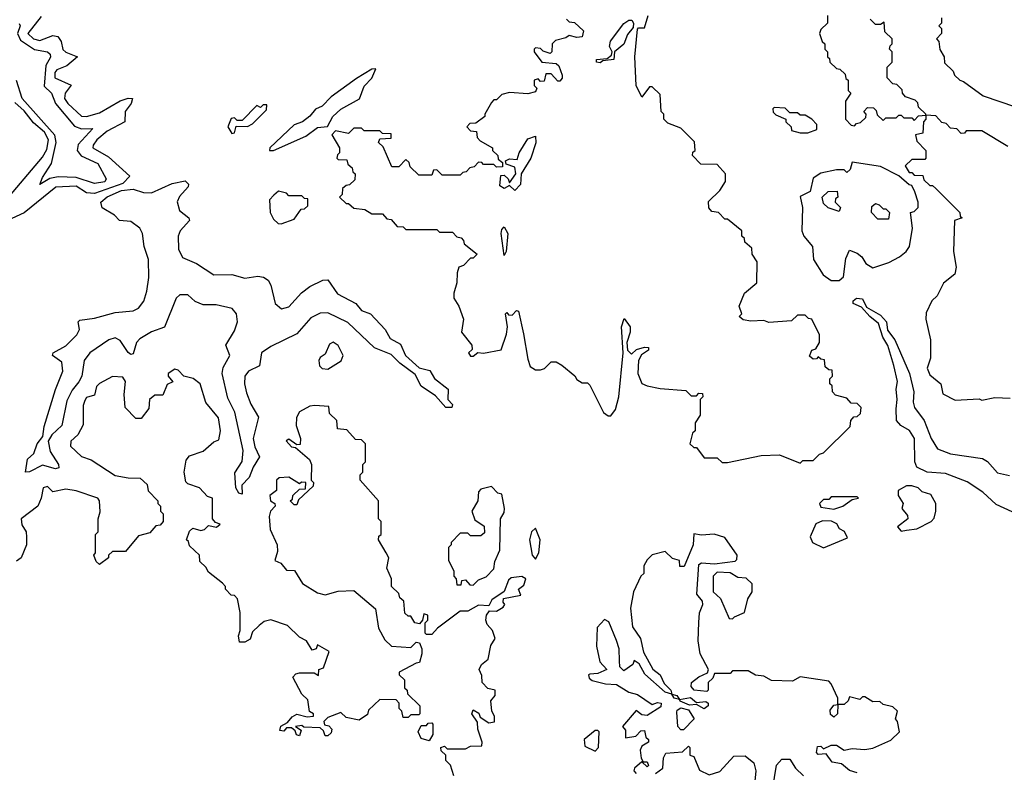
# Model space of a CAD drawing. Extents: x 2472589 to 2662339, y 701009 to 849030.
# Tile 391 of 406: x 2644957 to 2648752, y 755839 to 758738. Entities that reach past the tile are written whole.
import ezdxf

# ---------------------------------------------------------------- set-up
doc = ezdxf.new("R2010")
doc.units = 0

msp = doc.modelspace()

# ---------------------------------------------------------------- linework, layer by layer
at = {"layer": '0CON05XD'}
for points in [[(2645039.5, 758750.5), (2644988.8, 758685), (2645010.5, 758665), (2645035, 758658.2), (2645085, 758677.3), (2645104.1, 758674.1), (2645117.5, 758655), (2645123.9, 758623.9), (2645135, 758613.2), (2645180, 758595), (2645139.3, 758560.7), (2645100.4, 758545), (2645092.9, 758535), (2645093.2, 758515), (2645155.6, 758485.6), (2645132.7, 758455), (2645130.3, 758435), (2645143, 758415), (2645195, 758366.2), (2645215, 758365.9), (2645265, 758380), (2645345, 758426.2), (2645375, 758436.2), (2645392.5, 758435), (2645386.4, 758415), (2645364, 758385), (2645363.1, 758345), (2645295, 758308.6), (2645254.7, 758275), (2645240, 758255), (2645239.5, 758245), (2645300.1, 758210.1), (2645381.2, 758135), (2645355, 758107.4), (2645245, 758068.3), (2645215, 758071.6), (2645175, 758097.2), (2645096.4, 758093.6), (2644975.1, 757994.9), (2644910.6, 757965)], [(2647065, 758740), (2647075, 758730), (2647095, 758727.5), (2647130, 758695), (2647125, 758672.5), (2647105, 758670), (2647075, 758677.5), (2647061.7, 758668.3), (2647021.7, 758658.3), (2647010, 758645), (2647007.5, 758615), (2647001.7, 758608.3), (2646975, 758617.5), (2646965, 758627.5), (2646945, 758630), (2646940, 758625), (2646940, 758615), (2646970, 758575), (2647025, 758570), (2647035, 758560), (2647047.5, 758525), (2647047.5, 758512.5), (2647038.3, 758501.7), (2647031.7, 758501.7), (2647005, 758530), (2646985, 758530), (2646978.3, 758501.7), (2646965, 758500), (2646955, 758510), (2646940, 758505), (2646940, 758485), (2646950, 758475), (2646945, 758460), (2646915, 758452.5), (2646845, 758457.5), (2646815, 758450), (2646795, 758430), (2646785, 758430), (2646775, 758420)], [(2647195, 758572.5), (2647180, 758575), (2647180, 758585), (2647221.7, 758588.3), (2647238.3, 758601.7), (2647240, 758615), (2647230, 758635), (2647233.9, 758656.1), (2647285, 758723.8), (2647305, 758736.7), (2647316.1, 758736.1), (2647322.5, 758725), (2647321.7, 758708.3), (2647299.3, 758680.7), (2647286.1, 758643.9), (2647250, 758615), (2647247.5, 758585), (2647205, 758580), (2647195, 758572.5)], [(2647965, 757030), (2647975, 757040), (2648015, 757040), (2648040, 757065), (2648055, 757070), (2648158.3, 757171.7), (2648160, 757195), (2648171.7, 757208.3), (2648185, 757210), (2648198.3, 757221.7), (2648200, 757245), (2648185, 757260), (2648161.7, 757261.7), (2648145, 757280), (2648101.7, 757291.7), (2648090, 757305), (2648088.3, 757328.3), (2648080, 757335), (2648080, 757355), (2648090, 757365), (2648088.3, 757388.3), (2648075, 757390), (2648061.7, 757401.7), (2648058.3, 757428.3), (2648045, 757430), (2648035, 757440), (2648028.3, 757431.7), (2648015, 757430), (2648001.7, 757441.7), (2648010, 757465), (2648025, 757470), (2648040, 757495), (2648040, 757525), (2648010, 757585), (2647997.5, 757587.5), (2647985, 757600), (2647955, 757600), (2647931.7, 757578.3), (2647845, 757572.5), (2647825, 757580), (2647775, 757577.5), (2647745, 757582.5), (2647730, 757595), (2647740, 757605), (2647730, 757635), (2647750, 757685), (2647797.5, 757725), (2647800, 757805), (2647780, 757835), (2647778.3, 757858.3), (2647751.7, 757881.7), (2647750, 757895), (2647740, 757905), (2647740, 757925), (2647685, 757970), (2647675, 757970), (2647650, 757995), (2647625, 758000), (2647613, 758013), (2647611.7, 758038.3), (2647655, 758080), (2647677.5, 758115), (2647677.5, 758145), (2647645, 758180), (2647581.7, 758181.7), (2647550, 758215), (2647551.7, 758228.3), (2647560, 758235), (2647558.3, 758268.3), (2647505, 758320), (2647455, 758340), (2647440, 758355), (2647440, 758375), (2647430, 758385), (2647425, 758450), (2647395, 758480), (2647385, 758480), (2647355, 758440), (2647333.3, 758485), (2647327.5, 758595), (2647338.3, 758701.7), (2647342.5, 758707.5), (2647365, 758707.5), (2647379.2, 758755)], [(2648070, 758755), (2648070, 758725), (2648045, 758700), (2648040, 758685), (2648050, 758655), (2648060, 758645), (2648060, 758625), (2648070, 758615), (2648070, 758595), (2648078.3, 758588.3), (2648080, 758575), (2648105, 758550), (2648118.3, 758548.3), (2648138.3, 758528.3), (2648141.7, 758511.7), (2648150, 758505), (2648150, 758465), (2648160, 758455), (2648140, 758425), (2648140, 758355), (2648161.7, 758331.7), (2648175, 758330)], [(2648175, 758330), (2648181.7, 758338.3), (2648198.3, 758341.7), (2648218.3, 758361.7), (2648220, 758375), (2648210, 758385), (2648225, 758400), (2648248.3, 758398.3), (2648258.3, 758388.3), (2648261.7, 758371.7), (2648285, 758350), (2648295, 758360), (2648335, 758360), (2648345, 758370), (2648355, 758370), (2648365, 758360), (2648395, 758360), (2648405, 758350), (2648421.7, 758368.3), (2648450, 758370), (2648450, 758375), (2648421.7, 758401.7), (2648418.3, 758418.3), (2648408.3, 758428.3), (2648371.7, 758441.7), (2648360, 758455), (2648358.3, 758468.3), (2648338.3, 758488.3), (2648321.7, 758491.7), (2648300, 758515), (2648300, 758555), (2648320, 758575), (2648320, 758615), (2648310, 758625), (2648311.7, 758638.3), (2648320, 758645), (2648320, 758665), (2648291.7, 758691.7), (2648288.3, 758728.3), (2648275, 758720), (2648255, 758720), (2648235, 758740)], [(2648510, 758745), (2648510, 758725), (2648500, 758715), (2648510, 758705), (2648510, 758685), (2648490, 758665), (2648500, 758655), (2648503, 758623), (2648520, 758595), (2648521.7, 758571.7), (2648555, 758540), (2648560, 758525), (2648580, 758505), (2648595, 758500), (2648670, 758445), (2648795, 758403.3)], [(2644955, 758723.1), (2644959.6, 758715), (2644949, 758685), (2644959.9, 758659.9), (2645015, 758623.6), (2645064.7, 758614.7), (2645074.6, 758605), (2645076.1, 758593.9), (2645057.7, 758562.3), (2645052.1, 758482.1), (2645079.3, 758455), (2645095.3, 758415), (2645168.8, 758328.8), (2645195, 758317.5), (2645238.9, 758318.9), (2645182.3, 758257.7), (2645179.1, 758235), (2645194.3, 758214.3), (2645258.5, 758185), (2645290.6, 758125), (2645285, 758114.1), (2645245, 758107.1), (2645175, 758130.8), (2645105, 758133.4), (2645073.1, 758126.9), (2645035, 758103.8)], [(2645935, 758234.2), (2646059.7, 758290.3), (2646105, 758323.3), (2646143, 758327), (2646163.8, 758365), (2646195, 758393.8), (2646266.7, 758433.3), (2646285, 758482.5), (2646315, 758513.3), (2646329.3, 758549.3), (2646315, 758548), (2646255, 758512), (2646158.3, 758441.7), (2646122.5, 758405), (2646096.7, 758393.3), (2646075, 758366.7), (2646046.7, 758345), (2646015, 758333.3), (2645921.2, 758245), (2645920, 758235), (2645935, 758234.2)], [(2645035, 758103.8), (2645045, 758130), (2645080.4, 758185), (2645097.4, 758265), (2645093, 758293), (2644966.2, 758435), (2644944.5, 758504.5)], [(2644846.7, 757975), (2645045, 758208.4), (2645062.3, 758237.7), (2645068, 758275), (2645052.4, 758305), (2645010.8, 758340.8), (2644975, 758387.3), (2644939, 758419)], [(2645775, 758300), (2645785, 758302.5), (2645791.7, 758328.3), (2645835, 758327.5), (2645855, 758337.5), (2645908.3, 758391.7), (2645910, 758410), (2645895, 758410), (2645885, 758400), (2645871.7, 758408.3), (2645815, 758350), (2645795, 758350), (2645785, 758360), (2645771.7, 758358.3), (2645760, 758325), (2645775, 758300)], [(2646775, 758420), (2646750, 758375), (2646750, 758365), (2646715, 758340), (2646691.7, 758338.3), (2646680, 758325), (2646695, 758310), (2646718.3, 758308.3), (2646720, 758285), (2646731.7, 758271.7), (2646780, 758245), (2646780, 758235), (2646800, 758215), (2646801.7, 758201.7), (2646818.3, 758188.3), (2646818.3, 758171.7), (2646795, 758170), (2646785, 758180), (2646745, 758180), (2646738.3, 758188.3), (2646725, 758190), (2646708.3, 758171.7), (2646691.7, 758168.3), (2646678.3, 758151.7), (2646665, 758150), (2646655, 758140), (2646585, 758140), (2646565, 758160), (2646551.7, 758158.3), (2646545, 758140), (2646495, 758140), (2646461.7, 758171.7), (2646458.3, 758188.3), (2646445, 758200), (2646418.3, 758171.7), (2646391.7, 758171.7), (2646358.3, 758248.3), (2646340, 758265), (2646345, 758280), (2646388.3, 758281.7), (2646388.3, 758298.3), (2646355, 758300), (2646345, 758310), (2646285, 758310), (2646275, 758320), (2646245, 758320), (2646225, 758300), (2646175, 758310), (2646160, 758295), (2646190, 758245), (2646190, 758225), (2646181.7, 758218.3), (2646180, 758205), (2646185, 758200), (2646218.3, 758198.3), (2646221.7, 758181.7), (2646238.3, 758168.3), (2646241.7, 758151.7), (2646250, 758145), (2646248.3, 758121.7), (2646228.3, 758101.7), (2646215, 758100), (2646201.7, 758088.3), (2646200, 758065), (2646190, 758055), (2646215, 758030), (2646225, 758030), (2646245, 758012.5), (2646287, 758007), (2646315, 757990), (2646355, 757990), (2646371.7, 757971.7), (2646388.3, 757968.3), (2646411.7, 757941.7), (2646435, 757940), (2646445, 757930), (2646565, 757930), (2646575, 757920), (2646625, 757920), (2646641.7, 757901.7), (2646658.3, 757898.3), (2646668.3, 757888.3), (2646670, 757875), (2646720, 757835), (2646705, 757820), (2646695, 757820), (2646668.3, 757791.7), (2646650, 757785), (2646643, 757763), (2646642.5, 757725), (2646630, 757685), (2646630, 757665), (2646650, 757635), (2646667.5, 757585), (2646660, 757535), (2646700, 757485), (2646701.7, 757468.3), (2646687.5, 757455), (2646695, 757442.5), (2646705, 757442.5), (2646723.3, 757456.7), (2646745, 757453.3), (2646813, 757467), (2646833.6, 757526.4), (2646837.5, 757555), (2646830, 757605), (2646835, 757610), (2646841.7, 757601.7), (2646855, 757600), (2646871.7, 757618.3), (2646880, 757615), (2646898.3, 757528.3), (2646915, 757430), (2646925, 757402.5), (2646945, 757390), (2646965, 757390), (2646980, 757395), (2647005, 757420), (2647025, 757420), (2647047, 757407), (2647096.4, 757366.4), (2647105, 757352.5), (2647125, 757340), (2647145, 757340), (2647155, 757330), (2647207.5, 757225), (2647225, 757212.5), (2647235, 757212.5), (2647253.6, 757236.4), (2647265.8, 757285), (2647282.5, 757455), (2647276.2, 757555), (2647287, 757587), (2647310, 757555), (2647310, 757535), (2647297.5, 757495), (2647300, 757465), (2647315, 757450), (2647335, 757467.5), (2647365, 757476.7), (2647380, 757475), (2647380, 757465), (2647353.3, 757446.7), (2647342.5, 757425), (2647340, 757375), (2647355, 757337.5), (2647375, 757327.5), (2647425, 757317.5), (2647525, 757310), (2647545, 757290), (2647565, 757290), (2647575, 757300), (2647588.3, 757298.3), (2647590, 757285), (2647580, 757275), (2647580, 757215), (2647560, 757185), (2647560, 757155), (2647550, 757145), (2647540, 757105), (2647555, 757090), (2647565, 757090), (2647595, 757050), (2647645, 757050), (2647665, 757032.5), (2647685, 757032.5), (2647815, 757060), (2647885, 757062.5), (2647965, 757030)], [(2647995, 758302.5), (2648030, 758315), (2648030, 758335), (2648010, 758355), (2647985, 758370), (2647965, 758370), (2647955, 758380), (2647925, 758380), (2647907, 758397), (2647865, 758400), (2647860, 758395), (2647861.7, 758381.7), (2647871.7, 758371.7), (2647910, 758355), (2647910, 758345), (2647930, 758325), (2647931.7, 758311.7), (2647965, 758302.5), (2647995, 758302.5)], [(2648765, 758250), (2648665, 758310), (2648605, 758310), (2648598.3, 758301.7), (2648585, 758300), (2648568.3, 758318.3), (2648545, 758320), (2648528.3, 758338.3), (2648511.7, 758341.7), (2648488.3, 758368.3), (2648450, 758370), (2648450, 758355), (2648440, 758345), (2648438.3, 758301.7), (2648410, 758295), (2648415, 758270), (2648450, 758235), (2648450, 758205), (2648445, 758200), (2648395, 758200), (2648370, 758175), (2648385, 758150), (2648395, 758150), (2648405, 758140), (2648438.3, 758138.3), (2648441.7, 758121.7), (2648465, 758100), (2648475, 758100), (2648488.3, 758088.3), (2648580, 757995), (2648581.7, 757981.7), (2648590, 757975), (2648560, 757965), (2648556.7, 757845), (2648566.7, 757785), (2648561.7, 757758.3), (2648517, 757723), (2648492.5, 757675), (2648472.5, 757655), (2648450.7, 757609.3), (2648450, 757585), (2648467.5, 757505), (2648467.5, 757435), (2648454.2, 757395.8), (2648465, 757370), (2648507.5, 757335), (2648515, 757297.5), (2648563, 757273), (2648655, 757277.5), (2648665, 757272.5), (2648715, 757282.5), (2648775, 757280)], [(2646865, 758080), (2646845, 758100), (2646825, 758087.5), (2646808.3, 758098.3), (2646811.7, 758138.3), (2646825, 758140), (2646840, 758125), (2646845, 758110), (2646870, 758145), (2646865, 758170), (2646831.7, 758181.7), (2646830, 758195), (2646845, 758202.5), (2646875, 758200), (2646882.5, 758225), (2646915, 758280), (2646945, 758290), (2646946.1, 758263.9), (2646926.7, 758205), (2646890, 758145), (2646887, 758103), (2646865, 758080)], [(2648115, 757733.8), (2648131.7, 757748.3), (2648141.7, 757818.3), (2648155, 757850), (2648185, 757838.8), (2648203.3, 757825), (2648218.8, 757798.8), (2648245, 757782.9), (2648306.5, 757803.5), (2648347.5, 757825), (2648373.3, 757845), (2648386.7, 757865), (2648397.5, 757935), (2648390, 757995), (2648405, 758000), (2648420, 758015), (2648420, 758035), (2648407.5, 758075), (2648395, 758100), (2648385, 758102.5), (2648345, 758137.5), (2648275, 758172.5), (2648165, 758190), (2648158.3, 758161.7), (2648145, 758150), (2648135, 758160), (2648105, 758160), (2648045, 758147.5), (2648015, 758127.5), (2648003.3, 758076.7), (2647965, 758057.5), (2647974.2, 758015), (2647971.2, 757925), (2647978.8, 757905), (2648013.3, 757865), (2648016.7, 757815), (2648053.3, 757755), (2648085, 757734.2), (2648115, 757733.8)], [(2645815, 756910), (2645801.2, 756915), (2645790.8, 756935), (2645787, 756993), (2645814.2, 757035.8), (2645818.3, 757078.3), (2645786.5, 757226.5), (2645759.8, 757279.8), (2645737.2, 757375), (2645741.4, 757398.6), (2645766.7, 757445), (2645752.1, 757485), (2645785, 757539.4), (2645796.7, 757575), (2645792.9, 757605), (2645776.4, 757626.4), (2645715, 757640.2), (2645665, 757640.2), (2645633.3, 757653.3), (2645605, 757678.1), (2645575, 757678.7), (2645560, 757665), (2645515.9, 757554.1), (2645465, 757536), (2645420.4, 757509.6), (2645407.8, 757495), (2645395, 757450.8), (2645385, 757448.1), (2645375, 757456.2), (2645345, 757503.1), (2645325, 757513.2), (2645301.1, 757505), (2645227.4, 757455), (2645206, 757425), (2645197, 757365), (2645185, 757342.7), (2645159, 757311), (2645139.6, 757270.4), (2645120.3, 757175), (2645081.2, 757138.8), (2645066.7, 757115), (2645074.7, 757074.7), (2645106.7, 757025), (2645108.5, 757011.5), (2645095, 757007.8), (2645045, 757021.8), (2644995, 756996.2), (2644980, 756995), (2644987.1, 757045), (2645012.3, 757067.7), (2645024.7, 757105), (2645046.7, 757133.3), (2645051.8, 757171.8), (2645095, 757314.3), (2645123.8, 757385), (2645119.3, 757419.3), (2645084.2, 757445), (2645086, 757455), (2645135, 757482.5), (2645176.9, 757525), (2645187.5, 757545), (2645182.9, 757575), (2645188.7, 757581.3), (2645245, 757588.6), (2645325, 757609.8), (2645395, 757617), (2645415, 757626.9), (2645435.5, 757654.5), (2645447, 757693), (2645454.7, 757745), (2645454.1, 757815), (2645437.3, 757865), (2645430.5, 757915), (2645420, 757935), (2645385, 757960.4), (2645342.5, 757965), (2645323.3, 757985), (2645275, 758013.3), (2645270, 758035), (2645294.4, 758055.6), (2645350.1, 758079.9), (2645395.2, 758085.2), (2645435, 758072.8), (2645465, 758070.8), (2645545, 758107.5), (2645595, 758117.5), (2645608, 758105), (2645606.2, 758095), (2645572.6, 758057.4), (2645563.8, 758036.2), (2645573.5, 758003.4), (2645609.4, 757975), (2645612.2, 757965), (2645575.8, 757925), (2645568.1, 757905), (2645569.8, 757855), (2645585, 757822.2), (2645638.9, 757798.9), (2645705, 757755.3), (2645775, 757756.9), (2645825, 757742.6), (2645875, 757750.8), (2645896.8, 757746.8), (2645914.4, 757734.4), (2645925.6, 757715.6), (2645941.3, 757645), (2645966.7, 757625), (2645995, 757632.8), (2646043.3, 757686.7), (2646075, 757710.8), (2646125, 757735.4), (2646145, 757736.5), (2646182.7, 757682.7), (2646252.9, 757645), (2646275, 757618.5), (2646308.8, 757605), (2646366, 757545), (2646385, 757510), (2646425, 757488), (2646444.2, 757444.2), (2646497.1, 757397.1), (2646537.3, 757387.3), (2646556.5, 757356.5), (2646608, 757315), (2646606.7, 757275), (2646625.8, 757255.8), (2646622.5, 757245), (2646600, 757245), (2646560, 757290), (2646505, 757327.1), (2646481.7, 757371.7), (2646421.8, 757415), (2646388.6, 757448.6), (2646325, 757474.7), (2646221.3, 757571.3), (2646145, 757608.5), (2646115, 757607.4), (2646079.9, 757590.1), (2646025, 757528.6), (2645925, 757479), (2645888.7, 757455), (2645881.1, 757405), (2645838.9, 757385), (2645825.2, 757364.8), (2645824, 757335), (2645831.5, 757301.5), (2645847.8, 757257.8), (2645877.2, 757207.2), (2645856.6, 757125), (2645862.9, 757092.9), (2645881.1, 757055), (2645856.6, 757015), (2645841.8, 756975), (2645813.8, 756945), (2645815, 756910)], [(2645965, 757952.5), (2646015, 757970), (2646041.7, 758008.3), (2646055, 758010), (2646068.3, 758021.7), (2646068.3, 758048.3), (2646055, 758050), (2646045, 758060), (2645995, 758060), (2645985, 758070), (2645955, 758077.5), (2645937, 758063), (2645920, 758045), (2645922.5, 757995), (2645935, 757970), (2645953, 757953), (2645965, 757952.5)], [(2648115, 758000), (2648073, 758013), (2648055, 758030), (2648050, 758055), (2648073, 758077), (2648108.3, 758078.3), (2648110, 758055), (2648101.7, 758048.3), (2648100, 758035), (2648120, 758015), (2648115, 758000)], [(2648305, 757970), (2648265, 757970), (2648240, 757995), (2648241.7, 758018.3), (2648255, 758030), (2648270, 758025), (2648285, 758010), (2648295, 758010), (2648310, 757995), (2648305, 757970)], [(2646825, 757830), (2646813.3, 757915), (2646815, 757930), (2646825, 757940), (2646838, 757915), (2646832.5, 757845), (2646825, 757830)], [(2648782, 756842), (2648720.9, 756870.9), (2648668.9, 756918.9), (2648608.7, 756958.7), (2648525, 756989.8), (2648455, 756995.7), (2648414.6, 757015), (2648407, 757035), (2648405.5, 757125.6), (2648385.9, 757155.9), (2648353.6, 757175), (2648336.2, 757195), (2648335, 757238.8), (2648339.3, 757275), (2648334.5, 757315), (2648340, 757345), (2648326.4, 757406.4), (2648302.9, 757482.9), (2648283.8, 757515), (2648267.5, 757567.5), (2648233.1, 757595), (2648201.4, 757631.4), (2648170, 757645), (2648170, 757655), (2648182.5, 757665), (2648205, 757663.3), (2648220.6, 757630.6), (2648275, 757599.5), (2648297.3, 757575), (2648302.3, 757542.3), (2648330.6, 757505), (2648387.1, 757375), (2648403.5, 757305), (2648401.1, 757265), (2648406, 757245), (2648443.1, 757195), (2648470.3, 757125), (2648494.7, 757084.7), (2648545, 757065.9), (2648668.1, 757048.1), (2648686.7, 757036.7), (2648725, 756992.9), (2648772.2, 756982.2)], [(2646145, 757392.5), (2646195.7, 757424.3), (2646204, 757445), (2646185, 757483.3), (2646165, 757496.7), (2646151.7, 757488.3), (2646135, 757450), (2646115, 757437.5), (2646110, 757425), (2646113.3, 757405), (2646122.5, 757395), (2646145, 757392.5)], [(2646630, 755825), (2646617, 755867), (2646600, 755885), (2646600, 755905), (2646581.7, 755921.7), (2646580, 755935), (2646595, 755940), (2646605, 755930), (2646675, 755930), (2646695, 755940), (2646738.3, 755941.7), (2646740, 755955), (2646722.5, 756005), (2646721.7, 756031.7), (2646700, 756065), (2646705, 756080), (2646726.4, 756066.4), (2646731.7, 756051.7), (2646765, 756030), (2646787, 756033), (2646787.5, 756055), (2646777.5, 756075), (2646772.5, 756115), (2646790, 756135), (2646790, 756155), (2646761.7, 756161.7), (2646740, 756185), (2646738.3, 756211.7), (2646727.5, 756235), (2646737.5, 756255), (2646762.5, 756275), (2646773, 756327), (2646790, 756355), (2646780, 756385), (2646758.3, 756408.3), (2646753.3, 756425), (2646756.7, 756445), (2646768.3, 756461.7), (2646795, 756460), (2646820, 756475), (2646827.5, 756485), (2646820, 756495), (2646821.7, 756508.3), (2646888.3, 756521.7), (2646880, 756545), (2646900, 756560), (2646907.5, 756585), (2646893, 756593), (2646852, 756588), (2646841.2, 756578.8), (2646823.9, 756536.1), (2646777, 756503), (2646765, 756480), (2646725, 756482.5), (2646685, 756460), (2646655, 756460), (2646567.5, 756395), (2646545, 756370), (2646525, 756370), (2646520, 756375), (2646520, 756415), (2646530, 756425), (2646530, 756445), (2646515, 756450), (2646510, 756425), (2646498.3, 756411.7), (2646480, 756415), (2646465, 756440), (2646455, 756440), (2646441.7, 756451.7), (2646438.3, 756498.3), (2646421.7, 756511.7), (2646418.3, 756528.3), (2646390, 756555), (2646390, 756585), (2646372.5, 756625), (2646380, 756665), (2646370, 756685), (2646340, 756735), (2646341.7, 756748.3), (2646350, 756755), (2646350, 756805), (2646340, 756815), (2646340, 756885), (2646270, 756965), (2646270, 756985), (2646280, 756995), (2646280, 757025), (2646290, 757035), (2646290, 757105), (2646275, 757120), (2646251.7, 757121.7), (2646218.3, 757158.3), (2646181.7, 757161.7), (2646180, 757195), (2646151.7, 757221.7), (2646148.3, 757248.3), (2646095, 757252.5), (2646075, 757250), (2646035, 757227.5), (2646023.6, 757206.4), (2646023.3, 757175), (2646040, 757125), (2646038.3, 757101.7), (2646025, 757100), (2645995, 757122.5), (2645983.9, 757116.1), (2646005, 757093.3), (2646020, 757090), (2646073.8, 757043.8), (2646082.5, 757025), (2646080, 756965), (2646090, 756955), (2646088.3, 756941.7), (2646031.7, 756888.3), (2646025, 756870), (2646015, 756870), (2646000, 756885), (2646008.3, 756891.7), (2646010, 756905), (2646035, 756930), (2646058.3, 756931.7), (2646060, 756955), (2646043.6, 756956.4), (2646035, 756950), (2645995, 756976), (2645956.7, 756973.3), (2645947.5, 756965), (2645947.5, 756925), (2645921.2, 756905), (2645923.8, 756885), (2645940, 756875), (2645942.5, 756865), (2645924.3, 756845.7), (2645919.2, 756825), (2645922.9, 756775), (2645950, 756715), (2645950.7, 756689.3), (2645941.2, 756655), (2645964.2, 756644.2), (2645985, 756617.5), (2646016.4, 756616.4), (2646047, 756567), (2646105, 756530), (2646135, 756523.3), (2646185, 756537.5), (2646245, 756540), (2646328.3, 756468.3), (2646340, 756395), (2646365, 756350), (2646390, 756325), (2646465, 756320), (2646485, 756340), (2646498.3, 756338.3), (2646507.5, 756315), (2646507.5, 756295), (2646498.3, 756261.7), (2646485, 756260), (2646420, 756225), (2646420, 756215), (2646440, 756195), (2646440, 756165), (2646450, 756155), (2646451.7, 756141.7), (2646500, 756095), (2646500, 756065), (2646495, 756060), (2646465, 756060), (2646455, 756050), (2646435, 756050), (2646430, 756075), (2646420, 756085), (2646420, 756105), (2646408.3, 756118.3), (2646345, 756120), (2646301.7, 756078.3), (2646298.3, 756061.7), (2646265, 756040), (2646215, 756050), (2646195, 756070), (2646145, 756050), (2646130, 756035), (2646131.7, 756021.7), (2646148.3, 756018.3), (2646160, 756005), (2646158.3, 755991.7), (2646145, 755980), (2646135, 755980), (2646128.3, 755998.3), (2646115, 756010), (2646052.5, 756012.5), (2646045, 756020), (2646020, 756015), (2646041.7, 756001.7), (2646035, 755980), (2646023.6, 755983.6), (2646018.3, 755998.3), (2646005, 756010), (2645985, 756010), (2645975, 755997.5), (2645960, 756000), (2645963.6, 756016.4), (2645989.3, 756030.7), (2646007, 756053), (2646025, 756063.3), (2646065, 756052.5), (2646090, 756055), (2646090, 756065), (2646073.6, 756073.6), (2646068.3, 756118.3), (2646045, 756140), (2646010, 756205), (2646021.7, 756218.3), (2646035, 756222.5), (2646091.7, 756221.7), (2646108.3, 756211.7), (2646110, 756235), (2646128.3, 756241.7), (2646150, 756305), (2646105, 756330), (2646100, 756315), (2646085, 756310), (2646062.5, 756345), (2646035, 756360), (2645990, 756405), (2645925, 756426.2), (2645899.3, 756420.7), (2645880, 756405), (2645855, 756380), (2645845, 756352.5), (2645825, 756340), (2645805, 756340), (2645800, 756365), (2645807.5, 756385), (2645807.5, 756455), (2645797, 756507), (2645785, 756520), (2645771.7, 756521.7), (2645750, 756545), (2645750, 756555), (2645738.3, 756568.3), (2645685, 756610), (2645675, 756630), (2645651.7, 756651.7), (2645650, 756675), (2645611.7, 756711.7), (2645608.3, 756728.3), (2645600, 756735), (2645611.7, 756768.3), (2645625, 756780), (2645655, 756770), (2645670, 756775), (2645685, 756790), (2645716.4, 756783.6), (2645730, 756795), (2645711.7, 756801.7), (2645700, 756815), (2645700, 756895), (2645681.7, 756901.7), (2645650, 756935), (2645605, 756950), (2645597.5, 756957.5), (2645591.4, 756995), (2645598.8, 757041.2), (2645611.4, 757058.6), (2645664.2, 757075.8), (2645705, 757112.5), (2645725, 757120), (2645731.2, 757155), (2645723.3, 757205), (2645674.1, 757264.1), (2645652.5, 757335), (2645625.9, 757355.9), (2645590, 757365), (2645568.3, 757388.3), (2645555, 757392.5), (2645530, 757375), (2645530, 757365), (2645547, 757343), (2645525, 757332.5), (2645508.3, 757291.7), (2645478.3, 757291.7), (2645457.5, 757275), (2645455, 757240), (2645425, 757202.5), (2645405, 757202.5), (2645363.3, 757245), (2645360, 757295), (2645365.6, 757345), (2645355, 757361.2), (2645315, 757363.3), (2645265, 757336.7), (2645253.8, 757325), (2645245, 757292.5), (2645215, 757282.5), (2645208.3, 757271.7), (2645201.7, 757251.7), (2645202.5, 757177.5), (2645181.2, 757138.8), (2645154, 757115), (2645153.3, 757095), (2645195, 757056), (2645233.1, 757043.1), (2645325, 756982.5), (2645375, 756974), (2645421.7, 756971.7), (2645448.3, 756948.3), (2645453, 756923), (2645490, 756885), (2645490, 756875), (2645500, 756865), (2645500, 756845), (2645510, 756835), (2645510, 756805), (2645498.3, 756791.7), (2645481.7, 756788.3), (2645458.3, 756761.7), (2645415, 756750), (2645365, 756690), (2645315, 756690), (2645300, 756675), (2645300, 756665), (2645265, 756640), (2645251.7, 756651.7), (2645242.5, 756675), (2645250, 756685), (2645250, 756755), (2645260, 756765), (2645260, 756815), (2645268, 756842), (2645265.5, 756885), (2645258.6, 756895), (2645175, 756923.3), (2645135, 756930), (2645085, 756920), (2645065, 756940), (2645047.5, 756935), (2645040, 756895), (2645026.7, 756865), (2644962.5, 756815), (2644965, 756792.5), (2644982.5, 756765), (2644983.8, 756745), (2644983.3, 756715), (2644962.5, 756665), (2644945, 756652.5)], [(2646705, 756560), (2646725, 756580), (2646755, 756592.5), (2646785, 756622.5), (2646788.3, 756651.7), (2646807.5, 756695), (2646810, 756815), (2646825, 756840), (2646826, 756855), (2646815, 756910), (2646800, 756915), (2646775, 756940), (2646735, 756930), (2646725, 756920), (2646722.5, 756885), (2646700, 756845), (2646711.7, 756811.7), (2646747, 756787), (2646748.3, 756761.7), (2646735, 756750), (2646695, 756750), (2646685, 756760), (2646655, 756760), (2646620, 756725), (2646620, 756715), (2646610, 756705), (2646610, 756655), (2646630, 756615), (2646630, 756595), (2646640, 756585), (2646641.7, 756561.7), (2646658.3, 756561.7), (2646661.7, 756578.3), (2646675, 756580), (2646691.7, 756561.7), (2646705, 756560)], [(2648355, 756767.5), (2648375, 756772.5), (2648415, 756777.5), (2648470, 756805), (2648481.7, 756818.3), (2648487.5, 756845), (2648487.5, 756875), (2648469.3, 756909.3), (2648435, 756920), (2648420, 756935), (2648395, 756942.5), (2648375, 756942.5), (2648342.5, 756925), (2648343.3, 756905), (2648362.5, 756875), (2648357.5, 756855), (2648378.3, 756828.3), (2648380, 756815), (2648340, 756785), (2648355, 756767.5)], [(2648095, 756853.3), (2648130, 756865), (2648165, 756890), (2648190, 756895), (2648185, 756900), (2648085, 756900), (2648075, 756890), (2648055, 756890), (2648040, 756875), (2648045, 756860), (2648095, 756853.3)], [(2648055, 756704.2), (2648147, 756743), (2648136.4, 756766.4), (2648117, 756777), (2648106.4, 756796.4), (2648086.4, 756806.4), (2648051.7, 756808.3), (2648025, 756796.7), (2648003.6, 756746.4), (2648012.5, 756725), (2648055, 756704.2)], [(2646945, 756660), (2646957.5, 756685), (2646962.5, 756735), (2646945, 756780), (2646930, 756765), (2646922.5, 756735), (2646932.5, 756675), (2646945, 756660)], [(2648185, 755837.5), (2648155, 755846.7), (2648125, 755871.2), (2648088.6, 755878.6), (2648065, 755910), (2648035, 755907.5), (2648027.5, 755915), (2648031.7, 755938.3), (2648045, 755940), (2648055, 755930), (2648085, 755943.8), (2648105, 755944.3), (2648135, 755924), (2648165, 755930.8), (2648215, 755927.5), (2648245, 755932.5), (2648315, 755962.5), (2648347.5, 755995), (2648340, 756035), (2648332.5, 756045), (2648340, 756075), (2648321.7, 756091.7), (2648285, 756100), (2648271.7, 756111.7), (2648245, 756110), (2648215, 756130), (2648205, 756130), (2648195, 756120), (2648155, 756130), (2648150, 756115), (2648135, 756100), (2648110, 756100), (2648108.8, 756065), (2648095, 756051.2), (2648082.1, 756062.1), (2648081.4, 756078.6), (2648095, 756097.5), (2648110, 756100), (2648110, 756125), (2648085, 756180), (2648075, 756190), (2647965, 756207.5), (2647935, 756190), (2647855, 756192.5), (2647825, 756210), (2647793, 756213), (2647765, 756230), (2647705, 756230), (2647695, 756220), (2647635, 756220), (2647628.3, 756201.7), (2647610, 756185), (2647610, 756155), (2647605, 756150), (2647556.1, 756156.1), (2647545, 756170), (2647546.7, 756185), (2647575, 756206.7), (2647608.3, 756221.7), (2647612.5, 756235), (2647579.2, 756295), (2647572, 756345), (2647574, 756416), (2647577, 756453), (2647590, 756485), (2647588.3, 756498.3), (2647566.7, 756525), (2647575, 756640), (2647585, 756646.7), (2647635, 756642.5), (2647715, 756652.5), (2647721.7, 756658.3), (2647722.5, 756675), (2647675, 756743.3), (2647633.6, 756756.4), (2647585, 756752.5), (2647555, 756757.5), (2647552.5, 756715), (2647518.3, 756631.7), (2647501.7, 756631.7), (2647500, 756655), (2647473, 756663), (2647445, 756690), (2647395, 756677.5), (2647375, 756657.5), (2647362.5, 756635), (2647362.5, 756605), (2647351.2, 756595), (2647322.9, 756535), (2647311.2, 756471.2), (2647319.2, 756399.2), (2647349.2, 756355), (2647361.9, 756301.9), (2647396.8, 756236.8), (2647425.8, 756215), (2647440.8, 756180.8), (2647466.2, 756155), (2647470, 756140), (2647490, 756135), (2647500, 756120), (2647543, 756127), (2647565, 756107.5), (2647601.7, 756111.7), (2647610, 756105), (2647610, 756095), (2647595, 756083.3), (2647565, 756100), (2647538.3, 756098.3), (2647503, 756113), (2647500, 756120), (2647480, 756125), (2647470, 756140), (2647445, 756147.5), (2647367, 756217), (2647345, 756257.5), (2647325, 756270), (2647320, 756255), (2647285, 756230), (2647270, 756245), (2647268.3, 756268.3), (2647267.5, 756315), (2647257, 756347), (2647228.3, 756418.3), (2647211.7, 756428.3), (2647183, 756397), (2647180, 756325), (2647192.5, 756265), (2647220, 756235), (2647185, 756220), (2647155, 756217.5), (2647150, 756215), (2647151.7, 756201.7), (2647163, 756193), (2647215, 756180), (2647257, 756177), (2647305, 756148), (2647338.3, 756138.3), (2647395, 756100), (2647415, 756107.5), (2647430, 756105), (2647428.3, 756091.7), (2647375, 756057.5), (2647355, 756060), (2647333, 756077), (2647280, 756015), (2647291.7, 756001.7), (2647291.7, 755971.7), (2647331.7, 755978.3), (2647351.7, 755998.3), (2647365, 756000), (2647370, 755975), (2647380, 755965), (2647380, 755955), (2647355, 755940), (2647348, 755925), (2647353, 755893), (2647360, 755880), (2647375, 755880), (2647380, 755865), (2647375, 755860), (2647355, 755880), (2647326.7, 755855), (2647324.2, 755845), (2647333.3, 755835)], [(2647705, 756430), (2647711.7, 756438.3), (2647750, 756455), (2647763, 756507), (2647780, 756535), (2647780, 756565), (2647757, 756587), (2647725, 756590), (2647695, 756607.5), (2647645, 756610), (2647630, 756595), (2647630, 756535), (2647658.3, 756508.3), (2647691.7, 756431.7), (2647705, 756430)], [(2647515, 756002.5), (2647505, 756002.5), (2647493.3, 756015), (2647489.3, 756070.7), (2647491.2, 756078.8), (2647505, 756087.5), (2647535, 756080), (2647556.2, 756045), (2647515, 756002.5)], [(2646535, 755960), (2646505, 755970), (2646492.5, 755995), (2646505, 756020), (2646525, 756020), (2646531.7, 756028.3), (2646545, 756030), (2646550, 756025), (2646550, 755985), (2646535, 755960)], [(2647175, 755920), (2647187.5, 755935), (2647190, 755995), (2647185, 756000), (2647175, 756000), (2647133.3, 755965), (2647135, 755940), (2647175, 755920)], [(2647407.5, 755835), (2647436, 755855), (2647438.8, 755895), (2647447.5, 755912.5), (2647511.7, 755918.3), (2647535, 755940), (2647540, 755935), (2647540, 755905), (2647555, 755900), (2647577, 755847), (2647615, 755828.8), (2647655, 755842.5), (2647709.3, 755900.7), (2647753, 755903), (2647786.2, 755876.2), (2647793.8, 755845), (2647786.7, 755765)], [(2647858.3, 755771.7), (2647873.6, 755866.4), (2647895, 755890), (2647925, 755890), (2647947.5, 755855), (2647977.5, 755825)]]:
    msp.add_lwpolyline(points, dxfattribs=at)

doc.saveas('drawing.dxf')
